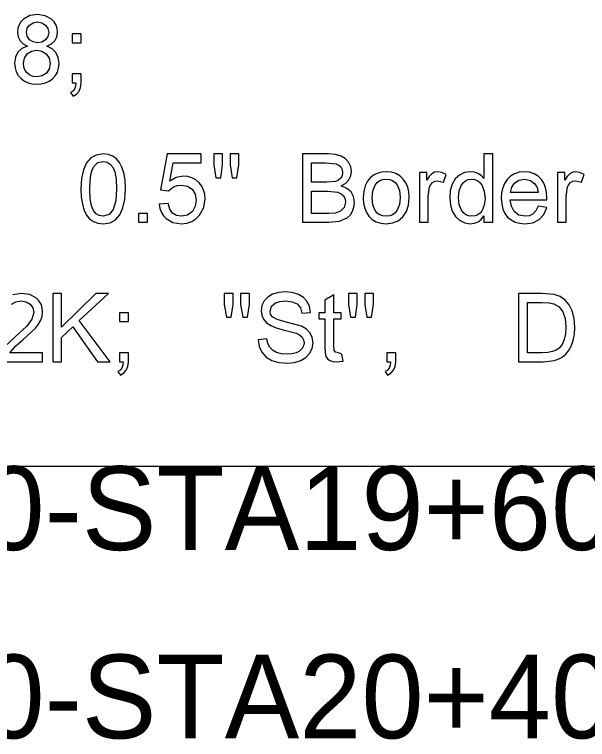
# Model space of a CAD drawing. Extents: x 1001568 to 1002149, y 1840825 to 1841423.
# Drawn here: x 1001893.211 to 1001895.953, y 1840980.163 to 1840983.629 of the extents above; entities that cross this region are included whole.
import ezdxf

# ---------------------------------------------------------------- set-up
doc = ezdxf.new("R2010")
doc.units = 0
for name, color, linetype in [('40', 7, 'Continuous'), ('R_No Plot', 7, 'Continuous'), ('SIGNS', 7, 'Continuous')]:
    doc.layers.add(name, color=color, linetype=linetype)

msp = doc.modelspace()

# ---------------------------------------------------------------- linework, layer by layer
at = {"layer": 'R_No Plot'}
msp.add_line((1001890.6501, 1840981.4691), (1001982.1327, 1840981.4691), dxfattribs=at)
at = {"layer": 'SIGNS'}
for points in [[(1001893.274, 1840983.4779), (1001893.2466, 1840983.4664), (1001893.2271, 1840983.4488), (1001893.2154, 1840983.4251), (1001893.2117, 1840983.3953), (1001893.2137, 1840983.3736), (1001893.2196, 1840983.3542), (1001893.2292, 1840983.3369), (1001893.2427, 1840983.3221), (1001893.2585, 1840983.3103), (1001893.2763, 1840983.302), (1001893.2961, 1840983.297), (1001893.3181, 1840983.2954), (1001893.3394, 1840983.2969), (1001893.3592, 1840983.3019), (1001893.3769, 1840983.3102), (1001893.393, 1840983.3218), (1001893.4067, 1840983.3365), (1001893.4167, 1840983.3536), (1001893.4224, 1840983.3728), (1001893.4244, 1840983.3942), (1001893.4206, 1840983.4233), (1001893.4096, 1840983.4471), (1001893.3913, 1840983.4652), (1001893.3657, 1840983.4779), (1001893.3882, 1840983.4888), (1001893.4044, 1840983.5035), (1001893.414, 1840983.5216), (1001893.4173, 1840983.5433), (1001893.4155, 1840983.5617), (1001893.41, 1840983.5784), (1001893.4009, 1840983.5931), (1001893.3884, 1840983.6062), (1001893.3579, 1840983.623), (1001893.321, 1840983.6287), (1001893.2842, 1840983.6231), (1001893.2543, 1840983.6066), (1001893.2418, 1840983.5939), (1001893.2329, 1840983.5793), (1001893.2276, 1840983.5628), (1001893.2259, 1840983.5444), (1001893.2289, 1840983.522), (1001893.2378, 1840983.5035), (1001893.2528, 1840983.4887), (1001893.274, 1840983.4779)], [(1001893.2684, 1840983.5449), (1001893.272, 1840983.5627), (1001893.2825, 1840983.5779), (1001893.3002, 1840983.5894), (1001893.3216, 1840983.5932), (1001893.3424, 1840983.5893), (1001893.3596, 1840983.5782), (1001893.371, 1840983.562), (1001893.3748, 1840983.5427), (1001893.3708, 1840983.5229), (1001893.3595, 1840983.5074), (1001893.3426, 1840983.4972), (1001893.322, 1840983.4939), (1001893.3002, 1840983.4975), (1001893.283, 1840983.5083), (1001893.272, 1840983.5246), (1001893.2684, 1840983.5449)], [(1001893.2542, 1840983.3953), (1001893.2588, 1840983.4203), (1001893.2721, 1840983.4407), (1001893.292, 1840983.4541), (1001893.317, 1840983.4584), (1001893.3426, 1840983.4537), (1001893.3635, 1840983.4401), (1001893.3772, 1840983.4194), (1001893.3819, 1840983.394), (1001893.3773, 1840983.3687), (1001893.3639, 1840983.3485), (1001893.3435, 1840983.3352), (1001893.3184, 1840983.3308), (1001893.3011, 1840983.3329), (1001893.2853, 1840983.3392), (1001893.2715, 1840983.3491), (1001893.2619, 1840983.3617), (1001893.256, 1840983.3771), (1001893.2542, 1840983.3953)], [(1001893.5292, 1840982.7952), (1001893.5309, 1840982.756), (1001893.5359, 1840982.7221), (1001893.5442, 1840982.6934), (1001893.556, 1840982.67), (1001893.5708, 1840982.6517), (1001893.5891, 1840982.6389), (1001893.6107, 1840982.6311), (1001893.6356, 1840982.6287), (1001893.6683, 1840982.6336), (1001893.6948, 1840982.6478), (1001893.7154, 1840982.6714), (1001893.7302, 1840982.7039), (1001893.739, 1840982.7451), (1001893.742, 1840982.7952), (1001893.7401, 1840982.8389), (1001893.7347, 1840982.8722), (1001893.7254, 1840982.8993), (1001893.7135, 1840982.9215), (1001893.6989, 1840982.9388), (1001893.6817, 1840982.9514), (1001893.6599, 1840982.9595), (1001893.6356, 1840982.962), (1001893.6027, 1840982.957), (1001893.5765, 1840982.9428), (1001893.5557, 1840982.919), (1001893.541, 1840982.8865), (1001893.5321, 1840982.8452), (1001893.5292, 1840982.7952)], [(1001894.5893, 1840982.6358), (1001894.7146, 1840982.6358), (1001894.7669, 1840982.6411), (1001894.8036, 1840982.6574), (1001894.8183, 1840982.6713), (1001894.8289, 1840982.6882), (1001894.8353, 1840982.7078), (1001894.8375, 1840982.7303), (1001894.8335, 1840982.758), (1001894.8217, 1840982.7804), (1001894.8021, 1840982.7974), (1001894.7748, 1840982.8093), (1001894.796, 1840982.8223), (1001894.8113, 1840982.8382), (1001894.8204, 1840982.8569), (1001894.8233, 1840982.8785), (1001894.8197, 1840982.9013), (1001894.8096, 1840982.9223), (1001894.7939, 1840982.9399), (1001894.7743, 1840982.952), (1001894.7473, 1840982.9595), (1001894.7135, 1840982.962), (1001894.5893, 1840982.962), (1001894.5893, 1840982.6358)], [(1001895.4565, 1840982.6358), (1001895.4991, 1840982.6358), (1001895.4991, 1840982.962), (1001895.4565, 1840982.962), (1001895.4565, 1840982.8455), (1001895.4436, 1840982.8592), (1001895.4287, 1840982.869), (1001895.4114, 1840982.8749), (1001895.3921, 1840982.8769), (1001895.3645, 1840982.873), (1001895.34, 1840982.8615), (1001895.3193, 1840982.8428), (1001895.3048, 1840982.8184), (1001895.296, 1840982.7882), (1001895.2934, 1840982.7526), (1001895.2966, 1840982.7179), (1001895.3058, 1840982.6882), (1001895.3206, 1840982.6637), (1001895.3408, 1840982.645), (1001895.3652, 1840982.6326), (1001895.3922, 1840982.6287), (1001895.4122, 1840982.631), (1001895.4296, 1840982.638), (1001895.4443, 1840982.6495), (1001895.4565, 1840982.6657), (1001895.4565, 1840982.6358)], [(1001893.5718, 1840982.7953), (1001893.573, 1840982.8318), (1001893.5768, 1840982.8621), (1001893.5831, 1840982.8859), (1001893.5921, 1840982.9036), (1001893.6108, 1840982.9209), (1001893.6352, 1840982.9265), (1001893.6539, 1840982.9233), (1001893.6695, 1840982.914), (1001893.6819, 1840982.8986), (1001893.6909, 1840982.8771), (1001893.6973, 1840982.8424), (1001893.6995, 1840982.7953), (1001893.6955, 1840982.7377), (1001893.6835, 1840982.6967), (1001893.6636, 1840982.6721), (1001893.6356, 1840982.6641), (1001893.6168, 1840982.6672), (1001893.6014, 1840982.6765), (1001893.5891, 1840982.6919), (1001893.5803, 1840982.7135), (1001893.5739, 1840982.748), (1001893.5718, 1840982.7953)], [(1001894.6318, 1840982.8273), (1001894.6318, 1840982.9194), (1001894.6988, 1840982.9194), (1001894.7498, 1840982.9151), (1001894.7635, 1840982.9089), (1001894.7732, 1840982.8998), (1001894.779, 1840982.8876), (1001894.7807, 1840982.8726), (1001894.7784, 1840982.8576), (1001894.772, 1840982.8457), (1001894.7613, 1840982.8368), (1001894.7466, 1840982.8308), (1001894.7043, 1840982.8273), (1001894.6318, 1840982.8273)], [(1001894.8799, 1840982.7528), (1001894.8816, 1840982.7264), (1001894.8867, 1840982.7029), (1001894.8951, 1840982.6821), (1001894.907, 1840982.6642), (1001894.923, 1840982.6485), (1001894.9423, 1840982.6374), (1001894.9645, 1840982.6308), (1001894.9899, 1840982.6287), (1001895.0193, 1840982.6324), (1001895.0465, 1840982.6432), (1001895.0697, 1840982.6614), (1001895.0864, 1840982.6863), (1001895.0963, 1840982.7178), (1001895.0998, 1840982.7561), (1001895.098, 1840982.7812), (1001895.0927, 1840982.8041), (1001895.0838, 1840982.8244), (1001895.0715, 1840982.8422), (1001895.0551, 1840982.8573), (1001895.0362, 1840982.8681), (1001895.0143, 1840982.8747), (1001894.9899, 1840982.8769), (1001894.9688, 1840982.8752), (1001894.9495, 1840982.8702), (1001894.9319, 1840982.8619), (1001894.9162, 1840982.8505), (1001894.9002, 1840982.8324), (1001894.8889, 1840982.8101), (1001894.8821, 1840982.7835), (1001894.8799, 1840982.7528)], [(1001895.7165, 1840982.7121), (1001895.7059, 1840982.691), (1001895.6921, 1840982.6761), (1001895.6748, 1840982.6671), (1001895.6543, 1840982.6641), (1001895.6246, 1840982.67), (1001895.6019, 1840982.6877), (1001895.5886, 1840982.7118), (1001895.583, 1840982.7421), (1001895.7588, 1840982.7421), (1001895.759, 1840982.7529), (1001895.7574, 1840982.7785), (1001895.7523, 1840982.8016), (1001895.744, 1840982.8221), (1001895.7324, 1840982.8403), (1001895.7163, 1840982.8563), (1001895.6975, 1840982.8677), (1001895.6757, 1840982.8745), (1001895.6512, 1840982.8769), (1001895.6258, 1840982.8745), (1001895.6035, 1840982.8676), (1001895.5841, 1840982.8561), (1001895.5677, 1840982.84), (1001895.5558, 1840982.8216), (1001895.5472, 1840982.8007), (1001895.5421, 1840982.7769), (1001895.5405, 1840982.7508), (1001895.5423, 1840982.7232), (1001895.548, 1840982.699), (1001895.5574, 1840982.6781), (1001895.5708, 1840982.6606), (1001895.5873, 1840982.6466), (1001895.6066, 1840982.6366), (1001895.6286, 1840982.6307), (1001895.6534, 1840982.6287), (1001895.6913, 1840982.6336), (1001895.7213, 1840982.6482), (1001895.7434, 1840982.6726), (1001895.7577, 1840982.7069), (1001895.7165, 1840982.7121)], [(1001894.9225, 1840982.7529), (1001894.9261, 1840982.7866), (1001894.9373, 1840982.8135), (1001894.9472, 1840982.8257), (1001894.9593, 1840982.8345), (1001894.9735, 1840982.8397), (1001894.9899, 1840982.8414), (1001895.0058, 1840982.8397), (1001895.0198, 1840982.8345), (1001895.0318, 1840982.8259), (1001895.0419, 1840982.814), (1001895.0533, 1840982.7871), (1001895.0572, 1840982.7542), (1001895.0536, 1840982.72), (1001895.0426, 1840982.6927), (1001895.0326, 1840982.6801), (1001895.0205, 1840982.6711), (1001895.0063, 1840982.6658), (1001894.9899, 1840982.6641), (1001894.9735, 1840982.6659), (1001894.9593, 1840982.6712), (1001894.9472, 1840982.6798), (1001894.9373, 1840982.6921), (1001894.9261, 1840982.7189), (1001894.9225, 1840982.7529)], [(1001895.3359, 1840982.7527), (1001895.339, 1840982.7856), (1001895.3486, 1840982.812), (1001895.3575, 1840982.8248), (1001895.3688, 1840982.834), (1001895.3824, 1840982.8396), (1001895.3981, 1840982.8414), (1001895.414, 1840982.8394), (1001895.428, 1840982.8337), (1001895.4398, 1840982.824), (1001895.4493, 1840982.8107), (1001895.4591, 1840982.7832), (1001895.4624, 1840982.7493), (1001895.4589, 1840982.7179), (1001895.4488, 1840982.6921), (1001895.4394, 1840982.6796), (1001895.4282, 1840982.671), (1001895.4149, 1840982.6657), (1001895.3998, 1840982.6641), (1001895.3841, 1840982.666), (1001895.3707, 1840982.6715), (1001895.3593, 1840982.6807), (1001895.3499, 1840982.6936), (1001895.3394, 1840982.7203), (1001895.3359, 1840982.7527)], [(1001895.5843, 1840982.7776), (1001895.5901, 1840982.8028), (1001895.6039, 1840982.823), (1001895.625, 1840982.8369), (1001895.6516, 1840982.8414), (1001895.6793, 1840982.8359), (1001895.7014, 1840982.8197), (1001895.7114, 1840982.8021), (1001895.7166, 1840982.7776), (1001895.5843, 1840982.7776)], [(1001894.6318, 1840982.6783), (1001894.6318, 1840982.7847), (1001894.7095, 1840982.7847), (1001894.7584, 1840982.7794), (1001894.7745, 1840982.772), (1001894.786, 1840982.7618), (1001894.7927, 1840982.7481), (1001894.7949, 1840982.7315), (1001894.7883, 1840982.7054), (1001894.7716, 1840982.6887), (1001894.7457, 1840982.6798), (1001894.7155, 1840982.6783), (1001894.6318, 1840982.6783)], [(1001893.1331, 1840981.9691), (1001893.3459, 1840981.9691), (1001893.3459, 1840982.0116), (1001893.1888, 1840982.0116), (1001893.2176, 1840982.0447), (1001893.251, 1840982.0732), (1001893.3118, 1840982.1296), (1001893.3266, 1840982.1487), (1001893.3373, 1840982.168), (1001893.3437, 1840982.1872), (1001893.3459, 1840982.2065), (1001893.344, 1840982.2261), (1001893.3383, 1840982.2436), (1001893.3289, 1840982.259), (1001893.3159, 1840982.2724), (1001893.2842, 1840982.2896), (1001893.2453, 1840982.2953), (1001893.2041, 1840982.2893)], [(1001895.6229, 1840981.9691), (1001895.7405, 1840981.9691), (1001895.7928, 1840981.9746), (1001895.8132, 1840981.9813), (1001895.8316, 1840981.9912), (1001895.8475, 1840982.0043), (1001895.8615, 1840982.0205), (1001895.875, 1840982.0439), (1001895.8848, 1840982.0706), (1001895.8905, 1840982.1006), (1001895.8924, 1840982.134), (1001895.8891, 1840982.1751), (1001895.8796, 1840982.2115), (1001895.8648, 1840982.2407), (1001895.8457, 1840982.2636), (1001895.8217, 1840982.2803), (1001895.7933, 1840982.2907), (1001895.7352, 1840982.2953), (1001895.6229, 1840982.2953), (1001895.6229, 1840981.9691)], [(1001893.1976, 1840982.2434), (1001893.2172, 1840982.2558), (1001893.2432, 1840982.2599), (1001893.2664, 1840982.2559), (1001893.2855, 1840982.2447), (1001893.2988, 1840982.2266), (1001893.3033, 1840982.204), (1001893.295, 1840982.173), (1001893.2704, 1840982.1387), (1001893.2148, 1840982.0882), (1001893.1634, 1840982.0395)], [(1001895.6655, 1840982.0116), (1001895.6655, 1840982.2528), (1001895.7349, 1840982.2528), (1001895.7688, 1840982.2511), (1001895.7915, 1840982.2463), (1001895.817, 1840982.2311), (1001895.8352, 1840982.2074), (1001895.8462, 1840982.1751), (1001895.8499, 1840982.1346), (1001895.8478, 1840982.1022), (1001895.8416, 1840982.0747), (1001895.8313, 1840982.0519), (1001895.817, 1840982.0338), (1001895.8031, 1840982.024), (1001895.785, 1840982.0172), (1001895.7627, 1840982.013), (1001895.7361, 1840982.0116), (1001895.6655, 1840982.0116)]]:
    msp.add_lwpolyline(points, dxfattribs=at)
for points in [[(1001893.4871, 1840983.4939), (1001893.5297, 1840983.4939), (1001893.5297, 1840983.5365), (1001893.4871, 1840983.5365)], [(1001893.4871, 1840983.3024), (1001893.5055, 1840983.3024), (1001893.5034, 1840983.2857), (1001893.4986, 1840983.2723), (1001893.4907, 1840983.2622), (1001893.48, 1840983.2556), (1001893.4914, 1840983.2386), (1001893.5081, 1840983.2485), (1001893.52, 1840983.2621), (1001893.5272, 1840983.2795), (1001893.5297, 1840983.3009), (1001893.5297, 1840983.345), (1001893.4871, 1840983.345)], [(1001893.9033, 1840982.7214), (1001893.907, 1840982.7007), (1001893.9139, 1840982.6824), (1001893.9239, 1840982.6665), (1001893.937, 1840982.6529), (1001893.9695, 1840982.6347), (1001894.0098, 1840982.6287), (1001894.0359, 1840982.6313), (1001894.0591, 1840982.6389), (1001894.0795, 1840982.6515), (1001894.097, 1840982.6692), (1001894.1166, 1840982.7054), (1001894.1232, 1840982.7475), (1001894.1213, 1840982.7694), (1001894.1159, 1840982.7896), (1001894.1068, 1840982.8079), (1001894.0942, 1840982.8243), (1001894.0781, 1840982.838), (1001894.0602, 1840982.8479), (1001894.0401, 1840982.8536), (1001894.0182, 1840982.8556), (1001893.9855, 1840982.8497), (1001893.9543, 1840982.8326), (1001893.9703, 1840982.9194), (1001894.1049, 1840982.9194), (1001894.1049, 1840982.962), (1001893.9422, 1840982.962), (1001893.9105, 1840982.7904), (1001893.9489, 1840982.7855), (1001893.9606, 1840982.7976), (1001893.9748, 1840982.8062), (1001893.991, 1840982.8113), (1001894.0096, 1840982.8131), (1001894.0393, 1840982.808), (1001894.0618, 1840982.7931), (1001894.0759, 1840982.7703), (1001894.0807, 1840982.7414), (1001894.0761, 1840982.712), (1001894.0625, 1840982.6878), (1001894.0397, 1840982.67), (1001894.0103, 1840982.6641), (1001893.9858, 1840982.6679), (1001893.9669, 1840982.6793), (1001893.9538, 1840982.6984), (1001893.9462, 1840982.7251)], [(1001894.175, 1840982.8485), (1001894.1979, 1840982.8485), (1001894.2072, 1840982.9095), (1001894.2072, 1840982.962), (1001894.1646, 1840982.962), (1001894.1646, 1840982.9095)], [(1001894.2528, 1840982.8485), (1001894.2752, 1840982.8485), (1001894.2852, 1840982.9095), (1001894.2852, 1840982.962), (1001894.2427, 1840982.962), (1001894.2427, 1840982.9095)], [(1001895.1483, 1840982.6358), (1001895.1908, 1840982.6358), (1001895.1908, 1840982.7584), (1001895.1974, 1840982.8048), (1001895.2027, 1840982.8164), (1001895.2106, 1840982.8253), (1001895.2223, 1840982.832), (1001895.2349, 1840982.8343), (1001895.2635, 1840982.8279), (1001895.277, 1840982.8643), (1001895.2559, 1840982.8737), (1001895.2355, 1840982.8769), (1001895.2213, 1840982.8743), (1001895.208, 1840982.8668), (1001895.1954, 1840982.8543), (1001895.1837, 1840982.8369), (1001895.1837, 1840982.8728), (1001895.1483, 1840982.8728)], [(1001895.8089, 1840982.6358), (1001895.8514, 1840982.6358), (1001895.8514, 1840982.7584), (1001895.8579, 1840982.8048), (1001895.8633, 1840982.8164), (1001895.8711, 1840982.8253), (1001895.8829, 1840982.832), (1001895.8955, 1840982.8343), (1001895.9241, 1840982.8279), (1001895.9376, 1840982.8643), (1001895.9164, 1840982.8737), (1001895.8961, 1840982.8769), (1001895.8819, 1840982.8743), (1001895.8686, 1840982.8668), (1001895.8559, 1840982.8543), (1001895.8443, 1840982.8369), (1001895.8443, 1840982.8728), (1001895.8089, 1840982.8728)], [(1001893.8047, 1840982.6358), (1001893.8473, 1840982.6358), (1001893.8473, 1840982.6783), (1001893.8047, 1840982.6783)], [(1001894.3771, 1840982.0741), (1001894.3822, 1840982.0421), (1001894.3951, 1840982.0145), (1001894.4154, 1840981.9915), (1001894.4427, 1840981.9751), (1001894.4767, 1840981.9652), (1001894.5176, 1840981.962), (1001894.5513, 1840981.9651), (1001894.581, 1840981.9746), (1001894.6048, 1840981.9891), (1001894.6233, 1840982.0085), (1001894.6355, 1840982.0326), (1001894.6395, 1840982.0592), (1001894.6359, 1840982.0843), (1001894.6253, 1840982.1061), (1001894.6079, 1840982.124), (1001894.5839, 1840982.1385), (1001894.5104, 1840982.1589), (1001894.4683, 1840982.1711), (1001894.4465, 1840982.1824), (1001894.4368, 1840982.1954), (1001894.4338, 1840982.2111), (1001894.4403, 1840982.2342), (1001894.4594, 1840982.2503), (1001894.4812, 1840982.2576), (1001894.5081, 1840982.2599), (1001894.5399, 1840982.256), (1001894.5637, 1840982.245), (1001894.5793, 1840982.2266), (1001894.5867, 1840982.201), (1001894.6278, 1840982.2041), (1001894.623, 1840982.2329), (1001894.6117, 1840982.2571), (1001894.5937, 1840982.2762), (1001894.5693, 1840982.2906), (1001894.5391, 1840982.2996), (1001894.5057, 1840982.3024), (1001894.474, 1840982.2996), (1001894.446, 1840982.2913), (1001894.4235, 1840982.2784), (1001894.4063, 1840982.2604), (1001894.3951, 1840982.2379), (1001894.3913, 1840982.2128), (1001894.3942, 1840982.1908), (1001894.4028, 1840982.1718), (1001894.4172, 1840982.1555), (1001894.4376, 1840982.142), (1001894.4628, 1840982.1315), (1001894.4974, 1840982.1222), (1001894.5587, 1840982.1057), (1001894.5754, 1840982.0973), (1001894.5873, 1840982.0869), (1001894.5945, 1840982.0744), (1001894.597, 1840982.0598), (1001894.5945, 1840982.0451), (1001894.5875, 1840982.0318), (1001894.5752, 1840982.0197), (1001894.5592, 1840982.0112), (1001894.5391, 1840982.0061), (1001894.5153, 1840982.0046), (1001894.4882, 1840982.007), (1001894.4648, 1840982.0139), (1001894.4464, 1840982.0243), (1001894.4324, 1840982.0384), (1001894.423, 1840982.0563), (1001894.4181, 1840982.0778)], [(1001893.3944, 1840981.9691), (1001893.4369, 1840981.9691), (1001893.4369, 1840982.0841), (1001893.4899, 1840982.1365), (1001893.6077, 1840981.9691), (1001893.6684, 1840981.9691), (1001893.5206, 1840982.1668), (1001893.6608, 1840982.2953), (1001893.6, 1840982.2953), (1001893.4369, 1840982.134), (1001893.4369, 1840982.2953), (1001893.3944, 1840982.2953)], [(1001894.2253, 1840982.1818), (1001894.2481, 1840982.1818), (1001894.2574, 1840982.2428), (1001894.2574, 1840982.2953), (1001894.2148, 1840982.2953), (1001894.2148, 1840982.2428)], [(1001894.3031, 1840982.1818), (1001894.3254, 1840982.1818), (1001894.3354, 1840982.2428), (1001894.3354, 1840982.2953), (1001894.2929, 1840982.2953), (1001894.2929, 1840982.2428)], [(1001894.7777, 1840982.005), (1001894.7607, 1840982.0116), (1001894.7473, 1840982.0144), (1001894.7408, 1840982.0242), (1001894.7387, 1840982.0429), (1001894.7387, 1840982.1748), (1001894.7741, 1840982.1748), (1001894.7741, 1840982.2031), (1001894.7387, 1840982.2031), (1001894.7387, 1840982.2882), (1001894.6961, 1840982.2634), (1001894.6961, 1840982.2031), (1001894.6678, 1840982.2031), (1001894.6678, 1840982.1748), (1001894.6961, 1840982.1748), (1001894.6961, 1840982.0404), (1001894.6973, 1840982.011), (1001894.7011, 1840981.9937), (1001894.7083, 1840981.9827), (1001894.7194, 1840981.975), (1001894.7341, 1840981.9704), (1001894.7526, 1840981.9691), (1001894.7833, 1840981.9724)], [(1001894.8193, 1840982.1818), (1001894.8422, 1840982.1818), (1001894.8515, 1840982.2428), (1001894.8515, 1840982.2953), (1001894.8089, 1840982.2953), (1001894.8089, 1840982.2428)], [(1001894.8971, 1840982.1818), (1001894.9195, 1840982.1818), (1001894.9295, 1840982.2428), (1001894.9295, 1840982.2953), (1001894.887, 1840982.2953), (1001894.887, 1840982.2428)], [(1001893.7134, 1840982.1606), (1001893.756, 1840982.1606), (1001893.756, 1840982.2031), (1001893.7134, 1840982.2031)], [(1001893.7134, 1840981.9691), (1001893.7318, 1840981.9691), (1001893.7297, 1840981.9524), (1001893.7248, 1840981.939), (1001893.7169, 1840981.9289), (1001893.7063, 1840981.9223), (1001893.7177, 1840981.9053), (1001893.7344, 1840981.9152), (1001893.7463, 1840981.9288), (1001893.7535, 1840981.9462), (1001893.756, 1840981.9676), (1001893.756, 1840982.0116), (1001893.7134, 1840982.0116)], [(1001894.9924, 1840981.9691), (1001895.0108, 1840981.9691), (1001895.0087, 1840981.9524), (1001895.0039, 1840981.939), (1001894.996, 1840981.9289), (1001894.9853, 1840981.9223), (1001894.9967, 1840981.9053), (1001895.0134, 1840981.9152), (1001895.0253, 1840981.9288), (1001895.0326, 1840981.9462), (1001895.035, 1840981.9676), (1001895.035, 1840982.0116), (1001894.9924, 1840982.0116)]]:
    msp.add_lwpolyline(points, close=True, dxfattribs=at)

# ---------------------------------------------------------------- texts
at = {"layer": '40'}
for s, p in [('SS-CLY-10-STA19+60EB', (1001890.6501, 1840981.0691)), ('SS-CLY-10-STA20+40WB', (1001890.6501, 1840980.1691))]:
    msp.add_text(s, height=0.4, rotation=0, dxfattribs=at).set_placement(p)

doc.saveas('drawing.dxf')
